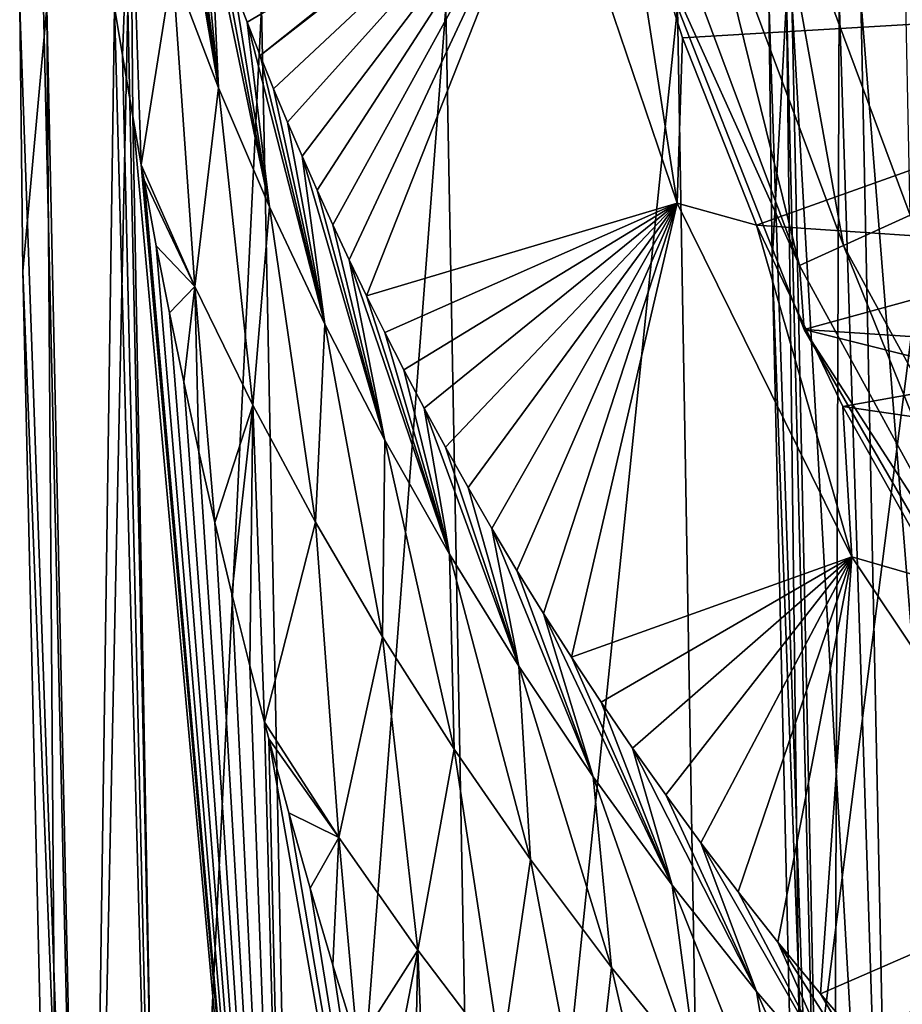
# Model space of a CAD drawing. Header units: metres. Extents: x 26 to 263, y -109 to 109.
# Tile 362 of 656: x 72.83 to 76.72, y -8.61 to -4.28. Entities that reach past the tile are written whole.
import ezdxf

# ---------------------------------------------------------------- set-up
doc = ezdxf.new("R2010")
doc.units = ezdxf.units.M
doc.layers.add('solid_500750', color=7, linetype='CONTINUOUS')

msp = doc.modelspace()

# ---------------------------------------------------------------- linework, layer by layer
at = {"layer": 'solid_500750'}
for points in [[(75.577553, -3.831817, 38), (79.307686, -3.163174, 38), (79.988983, -4.624416, 38)], [(73.707367, -4.575527, 5.672828), (73.533424, -3.435564, 6.13931), (73.491096, -3.300596, 5.935751)], [(73.503822, -4.043635, 4.864589), (73.707367, -4.575527, 5.672828), (73.491096, -3.300596, 5.935751)], [(73.707367, -4.575527, 5.672828), (73.578072, -3.573297, 6.347528), (73.533424, -3.435564, 6.13931)], [(73.890221, -4.432277, 7.65378), (73.949615, -4.579252, 7.878389), (75.169212, -3.438, 36.392689)], [(74.744789, -3.749998, 27.003979), (73.890221, -4.432277, 7.65378), (75.169212, -3.438, 36.392689)], [(73.949615, -4.579252, 7.878389), (74.011093, -4.726884, 8.10433), (75.169212, -3.438, 36.392689)], [(74.011093, -4.726884, 8.10433), (74.074905, -4.875658, 8.332327), (75.169212, -3.438, 36.392689)], [(74.074905, -4.875658, 8.332327), (74.141502, -5.026431, 8.563562), (75.169212, -3.438, 36.392689)], [(74.141502, -5.026431, 8.563562), (74.210739, -5.178614, 8.797345), (75.169212, -3.438, 36.392689)], [(74.210739, -5.178614, 8.797345), (74.283173, -5.333241, 9.035123), (75.169212, -3.438, 36.392689)], [(74.283173, -5.333241, 9.035123), (74.359474, -5.49142, 9.278515), (75.169212, -3.438, 36.392689)], [(74.359474, -5.49142, 9.278515), (75.72773, -5.083342, 36.392689), (75.169212, -3.438, 36.392689)], [(75.72773, -5.083342, 36.392689), (75.482033, -3.505652, 38), (75.169212, -3.438, 36.392689)], [(76.653595, -3.499902, 52.736504), (77.301956, -5.151906, 52.736504), (76.76001, -3.467078, 52.876362)], [(73.320152, -3.502995, 4.05391), (73.249413, -4.219899, 3.536695), (73.283775, -4.432708, 3.667282)], [(73.320152, -3.502995, 4.05391), (73.283775, -4.432708, 3.667282), (73.329124, -4.700873, 3.832285)], [(73.320152, -3.502995, 4.05391), (73.329124, -4.700873, 3.832285), (73.366844, -4.914163, 3.963828)], [(73.320152, -3.502995, 4.05391), (73.366844, -4.914163, 3.963828), (73.503822, -4.043635, 4.864589)], [(75.482033, -3.505652, 38), (75.751495, -4.35441, 38), (78.909966, -4.166766, 38)], [(75.72773, -5.083342, 36.392689), (75.751495, -4.35441, 38), (75.482033, -3.505652, 38)], [(76.4599, -5.270186, 45.296143), (76.137871, -3.483036, 48.939133), (75.827339, -3.574216, 45.296143)], [(76.137871, -3.483036, 48.939133), (76.754295, -5.135742, 48.939133), (76.729042, -3.906927, 52.566944)], [(76.4599, -5.270186, 45.296143), (76.754295, -5.135742, 48.939133), (76.137871, -3.483036, 48.939133)], [(76.653595, -3.499902, 52.736504), (76.729042, -3.906927, 52.566944), (77.230377, -5.129703, 52.566944)], [(76.653595, -3.499902, 52.736504), (77.230377, -5.129703, 52.566944), (77.301956, -5.151906, 52.736504)], [(73.707367, -4.575527, 5.672828), (73.624901, -3.713141, 6.559336), (73.578072, -3.573297, 6.347528)], [(75.827339, -3.574216, 45.296143), (75.623474, -3.634077, 41.644981), (76.266632, -5.35845, 41.644981)], [(76.4599, -5.270186, 45.296143), (75.827339, -3.574216, 45.296143), (76.266632, -5.35845, 41.644981)], [(76.266632, -5.35845, 41.644981), (75.623474, -3.634077, 41.644981), (75.577553, -3.831817, 38)], [(73.707367, -4.575527, 5.672828), (73.673759, -3.854384, 6.773567), (73.624901, -3.713141, 6.559336)], [(74.744789, -3.749998, 27.003979), (73.777893, -4.141376, 7.210057), (73.833, -4.286326, 7.430966)], [(74.744789, -3.749998, 27.003979), (73.833, -4.286326, 7.430966), (73.890221, -4.432277, 7.65378)], [(73.930954, -5.099804, 6.477606), (73.724785, -3.997283, 6.990749), (73.673759, -3.854384, 6.773567)], [(73.707367, -4.575527, 5.672828), (73.930954, -5.099804, 6.477606), (73.673759, -3.854384, 6.773567)], [(76.287407, -5.640489, 38), (75.577553, -3.831817, 38), (79.988983, -4.624416, 38)], [(76.266632, -5.35845, 41.644981), (75.577553, -3.831817, 38), (76.287407, -5.640489, 38)], [(73.930954, -5.099804, 6.477606), (73.777893, -4.141376, 7.210057), (73.724785, -3.997283, 6.990749)], [(73.603035, -5.449765, 4.771013), (73.503822, -4.043635, 4.864589), (73.366844, -4.914163, 3.963828)], [(73.603035, -5.449765, 4.771013), (73.707367, -4.575527, 5.672828), (73.503822, -4.043635, 4.864589)], [(73.930954, -5.099804, 6.477606), (73.833, -4.286326, 7.430966), (73.777893, -4.141376, 7.210057)], [(75.751495, -4.35441, 38), (76.076569, -5.1799, 38), (78.909966, -4.166766, 38)], [(76.076569, -5.1799, 38), (79.595352, -5.418266, 38), (78.909966, -4.166766, 38)], [(76.14537, -5.337976), (76.131165, -4.185025), (76.208839, -4.185025, 1.355676)], [(76.410553, -12.495015, -1.52578), (76.131165, -4.185025), (76.14537, -5.337976)], [(76.232704, -4.185025, -1.549194), (76.131165, -4.185025), (76.410553, -12.495015, -1.52578)], [(76.310547, -12.495015), (76.14537, -5.337976), (76.208839, -4.185025, 1.355676)], [(76.410553, -12.495015, 1.52578), (76.208839, -4.185025, 1.355676), (76.440857, -4.185025, 2.693607)], [(76.410553, -12.495015, 1.52578), (76.310547, -12.495015), (76.208839, -4.185025, 1.355676)], [(76.232704, -4.185025, -1.549194), (76.410553, -12.495015, -1.52578), (76.708855, -12.495015, -3.025454)], [(76.535583, -4.185025, -3.071881), (76.232704, -4.185025, -1.549194), (76.708855, -12.495015, -3.025454)], [(76.708855, -12.495015, 3.025454), (76.410553, -12.495015, 1.52578), (76.440857, -4.185025, 2.693607)], [(76.708855, -12.495015, 3.025454), (76.440857, -4.185025, 2.693607), (76.824181, -4.185025, 3.99628)], [(76.535583, -4.185025, -3.071881), (76.708855, -12.495015, -3.025454), (77.200348, -12.495015, -4.473361)], [(77.034622, -4.185025, -4.542007), (76.535583, -4.185025, -3.071881), (77.200348, -12.495015, -4.473361)], [(77.200348, -12.495015, 4.473361), (76.708855, -12.495015, 3.025454), (76.824181, -4.185025, 3.99628)], [(72.845688, -5.383556), (72.83136, -4.220759), (72.950966, -4.220759, -1.901135)], [(73.128448, -12.601707, 1.862553), (72.83136, -4.220759), (72.845688, -5.383556)], [(73.128448, -12.601707, 1.862553), (72.936272, -4.220759, 1.780962), (72.83136, -4.220759)], [(73.012268, -12.601707), (72.845688, -5.383556), (72.950966, -4.220759, -1.901135)], [(73.128448, -12.601707, 1.862553), (73.249413, -4.219899, 3.536695), (72.936272, -4.220759, 1.780962)], [(73.130455, -12.601707, -1.878461), (72.950966, -4.220759, -1.901135), (73.307907, -4.220759, -3.772288)], [(73.130455, -12.601707, -1.878461), (73.012268, -12.601707), (72.950966, -4.220759, -1.901135)], [(73.128448, -12.601707, 1.862553), (73.475197, -12.601707, 3.69623), (73.249413, -4.219899, 3.536695)], [(73.483139, -12.601707, -3.727297), (73.130455, -12.601707, -1.878461), (73.307907, -4.220759, -3.772288)], [(73.475197, -12.601707, 3.69623), (73.283775, -4.432708, 3.667282), (73.249413, -4.219899, 3.536695)], [(73.483139, -12.601707, -3.727297), (73.307907, -4.220759, -3.772288), (73.896553, -4.220759, -5.58395)], [(74.064758, -12.601707, -5.517352), (73.483139, -12.601707, -3.727297), (73.896553, -4.220759, -5.58395)], [(74.064758, -12.601707, -5.517352), (73.896553, -4.220759, -5.58395), (74.707619, -4.220759, -7.307549)], [(74.86615, -12.601707, -7.220394), (74.064758, -12.601707, -5.517352), (74.707619, -4.220759, -7.307549)], [(74.86615, -12.601707, -7.220394), (74.707619, -4.220759, -7.307549), (75.72831, -4.220759, -8.915904)], [(75.874672, -12.601707, -8.809566), (74.86615, -12.601707, -7.220394), (75.72831, -4.220759, -8.915904)], [(75.874672, -12.601707, -8.809566), (75.72831, -4.220759, -8.915904), (76.942535, -4.220759, -10.38365)], [(77.074417, -12.601707, -10.259808), (75.874672, -12.601707, -8.809566), (76.942535, -4.220759, -10.38365)], [(74.174789, -5.616837, 7.278009), (73.890221, -4.432277, 7.65378), (73.833, -4.286326, 7.430966)], [(73.930954, -5.099804, 6.477606), (74.174789, -5.616837, 7.278009), (73.833, -4.286326, 7.430966)], [(75.72773, -5.083342, 36.392689), (76.076569, -5.1799, 38), (75.751495, -4.35441, 38)], [(73.475197, -12.601707, 3.69623), (73.329124, -4.700873, 3.832285), (73.283775, -4.432708, 3.667282)], [(74.174789, -5.616837, 7.278009), (73.949615, -4.579252, 7.878389), (73.890221, -4.432277, 7.65378)], [(73.603035, -5.449765, 4.771013), (73.858749, -5.973842, 5.572604), (73.707367, -4.575527, 5.672828)], [(73.858749, -5.973842, 5.572604), (73.930954, -5.099804, 6.477606), (73.707367, -4.575527, 5.672828)], [(74.174789, -5.616837, 7.278009), (74.011093, -4.726884, 8.10433), (73.949615, -4.579252, 7.878389)], [(76.287407, -5.640489, 38), (79.988983, -4.624416, 38), (80.913719, -5.945222, 38)], [(74.047127, -12.601707, 5.472602), (73.366844, -4.914163, 3.963828), (73.329124, -4.700873, 3.832285)], [(73.475197, -12.601707, 3.69623), (74.047127, -12.601707, 5.472602), (73.329124, -4.700873, 3.832285)], [(74.174789, -5.616837, 7.278009), (74.074905, -4.875658, 8.332327), (74.011093, -4.726884, 8.10433)], [(74.439072, -6.126632, 8.073171), (74.141502, -5.026431, 8.563562), (74.074905, -4.875658, 8.332327)], [(74.174789, -5.616837, 7.278009), (74.439072, -6.126632, 8.073171), (74.074905, -4.875658, 8.332327)], [(74.047127, -12.601707, 5.472602), (73.378906, -4.980708, 4.0049), (73.366844, -4.914163, 3.963828)], [(73.603035, -5.449765, 4.771013), (73.366844, -4.914163, 3.963828), (73.378906, -4.980708, 4.0049)], [(74.047127, -12.601707, 5.472602), (73.433151, -5.270739, 4.184121), (73.378906, -4.980708, 4.0049)], [(73.603035, -5.449765, 4.771013), (73.378906, -4.980708, 4.0049), (73.433151, -5.270739, 4.184121)], [(74.439072, -6.126632, 8.073171), (74.210739, -5.178614, 8.797345), (74.141502, -5.026431, 8.563562)], [(73.858749, -5.973842, 5.572604), (74.134323, -6.488299, 6.368702), (73.930954, -5.099804, 6.477606)], [(74.134323, -6.488299, 6.368702), (74.174789, -5.616837, 7.278009), (73.930954, -5.099804, 6.477606)], [(74.359474, -5.49142, 9.278515), (74.439537, -5.652506, 9.52684), (75.72773, -5.083342, 36.392689)], [(74.439537, -5.652506, 9.52684), (74.523918, -5.817289, 9.781032), (75.72773, -5.083342, 36.392689)], [(74.523918, -5.817289, 9.781032), (74.613014, -5.986108, 10.041667), (75.72773, -5.083342, 36.392689)], [(74.613014, -5.986108, 10.041667), (74.706879, -6.158577, 10.30844), (75.72773, -5.083342, 36.392689)], [(74.706879, -6.158577, 10.30844), (74.806099, -6.335327, 10.581882), (75.72773, -5.083342, 36.392689)], [(74.806099, -6.335327, 10.581882), (74.910866, -6.516163, 10.862069), (75.72773, -5.083342, 36.392689)], [(74.910866, -6.516163, 10.862069), (75.021461, -6.701039, 11.148971), (75.72773, -5.083342, 36.392689)], [(75.021461, -6.701039, 11.148971), (75.138474, -6.890417, 11.442808), (75.72773, -5.083342, 36.392689)], [(75.138474, -6.890417, 11.442808), (75.261971, -7.083766, 11.743492), (75.72773, -5.083342, 36.392689)], [(75.261971, -7.083766, 11.743492), (76.496231, -6.641706, 36.392689), (75.72773, -5.083342, 36.392689)], [(76.496231, -6.641706, 36.392689), (76.076569, -5.1799, 38), (75.72773, -5.083342, 36.392689)], [(77.327385, -6.858871, 45.296143), (76.754295, -5.135742, 48.939133), (76.4599, -5.270186, 45.296143)], [(74.439072, -6.126632, 8.073171), (74.283173, -5.333241, 9.035123), (74.210739, -5.178614, 8.797345)], [(76.076569, -5.1799, 38), (76.457024, -5.979106, 38), (79.595352, -5.418266, 38)], [(76.496231, -6.641706, 36.392689), (76.457024, -5.979106, 38), (76.076569, -5.1799, 38)], [(74.047127, -12.601707, 5.472602), (73.491425, -5.56713, 4.367651), (73.433151, -5.270739, 4.184121)], [(73.603035, -5.449765, 4.771013), (73.433151, -5.270739, 4.184121), (73.491425, -5.56713, 4.367651)], [(76.4599, -5.270186, 45.296143), (76.266632, -5.35845, 41.644981), (77.148643, -6.973742, 41.644981)], [(77.327385, -6.858871, 45.296143), (76.4599, -5.270186, 45.296143), (77.148643, -6.973742, 41.644981)], [(74.724037, -6.628993, 8.862226), (74.359474, -5.49142, 9.278515), (74.283173, -5.333241, 9.035123)], [(74.439072, -6.126632, 8.073171), (74.724037, -6.628993, 8.862226), (74.283173, -5.333241, 9.035123)], [(76.410553, -12.495015, -1.52578), (76.14537, -5.337976), (76.310547, -12.495015)], [(77.148643, -6.973742, 41.644981), (76.266632, -5.35845, 41.644981), (76.287407, -5.640489, 38)], [(73.128448, -12.601707, 1.862553), (72.845688, -5.383556), (73.012268, -12.601707)], [(76.457024, -5.979106, 38), (80.454613, -6.562478, 38), (79.595352, -5.418266, 38)], [(73.603035, -5.449765, 4.771013), (73.491425, -5.56713, 4.367651), (73.554092, -5.87072, 4.555857)], [(73.603035, -5.449765, 4.771013), (73.554092, -5.87072, 4.555857), (73.620743, -6.178446, 4.746897)], [(73.603035, -5.449765, 4.771013), (73.620743, -6.178446, 4.746897), (73.691399, -6.489763, 4.940329)], [(73.603035, -5.449765, 4.771013), (73.691399, -6.489763, 4.940329), (73.858749, -5.973842, 5.572604)], [(74.724037, -6.628993, 8.862226), (74.439537, -5.652506, 9.52684), (74.359474, -5.49142, 9.278515)], [(74.047127, -12.601707, 5.472602), (73.554092, -5.87072, 4.555857), (73.491425, -5.56713, 4.367651)], [(74.134323, -6.488299, 6.368702), (74.429901, -6.993316, 7.158601), (74.174789, -5.616837, 7.278009)], [(74.429901, -6.993316, 7.158601), (74.439072, -6.126632, 8.073171), (74.174789, -5.616837, 7.278009)], [(74.724037, -6.628993, 8.862226), (74.523918, -5.817289, 9.781032), (74.439537, -5.652506, 9.52684)], [(76.287407, -5.640489, 38), (80.913719, -5.945222, 38), (82.053802, -7.085431, 38)], [(77.258896, -7.323161, 38), (76.287407, -5.640489, 38), (82.053802, -7.085431, 38)], [(77.148643, -6.973742, 41.644981), (76.287407, -5.640489, 38), (77.258896, -7.323161, 38)], [(74.724037, -6.628993, 8.862226), (74.613014, -5.986108, 10.041667), (74.523918, -5.817289, 9.781032)], [(74.047127, -12.601707, 5.472602), (73.620743, -6.178446, 4.746897), (73.554092, -5.87072, 4.555857)], [(73.858749, -5.973842, 5.572604), (73.691399, -6.489763, 4.940329), (73.766235, -6.804693, 5.136168)], [(73.858749, -5.973842, 5.572604), (73.766235, -6.804693, 5.136168), (73.845139, -7.122142, 5.333715)], [(73.858749, -5.973842, 5.572604), (73.845139, -7.122142, 5.333715), (73.908928, -7.369033, 5.48738)], [(73.858749, -5.973842, 5.572604), (73.908928, -7.369033, 5.48738), (74.134323, -6.488299, 6.368702)], [(76.457024, -5.979106, 38), (76.893539, -6.7552, 38), (80.454613, -6.562478, 38)], [(76.496231, -6.641706, 36.392689), (76.893539, -6.7552, 38), (76.457024, -5.979106, 38)], [(75.029953, -7.12359, 9.644291), (74.706879, -6.158577, 10.30844), (74.613014, -5.986108, 10.041667)], [(74.724037, -6.628993, 8.862226), (75.029953, -7.12359, 9.644291), (74.613014, -5.986108, 10.041667)], [(74.429901, -6.993316, 7.158601), (74.745605, -7.488778, 7.941521), (74.439072, -6.126632, 8.073171)], [(74.745605, -7.488778, 7.941521), (74.724037, -6.628993, 8.862226), (74.439072, -6.126632, 8.073171)], [(75.029953, -7.12359, 9.644291), (74.806099, -6.335327, 10.581882), (74.706879, -6.158577, 10.30844)], [(74.047127, -12.601707, 5.472602), (73.691399, -6.489763, 4.940329), (73.620743, -6.178446, 4.746897)], [(75.029953, -7.12359, 9.644291), (74.910866, -6.516163, 10.862069), (74.806099, -6.335327, 10.581882)], [(74.047127, -12.601707, 5.472602), (73.766235, -6.804693, 5.136168), (73.691399, -6.489763, 4.940329)], [(74.236938, -7.877679, 6.273602), (74.134323, -6.488299, 6.368702), (73.908928, -7.369033, 5.48738)], [(74.236938, -7.877679, 6.273602), (74.429901, -6.993316, 7.158601), (74.134323, -6.488299, 6.368702)], [(75.357117, -7.609997, 10.418424), (75.021461, -6.701039, 11.148971), (74.910866, -6.516163, 10.862069)], [(75.029953, -7.12359, 9.644291), (75.357117, -7.609997, 10.418424), (74.910866, -6.516163, 10.862069)], [(75.081581, -7.974396, 8.716611), (75.029953, -7.12359, 9.644291), (74.724037, -6.628993, 8.862226)], [(74.745605, -7.488778, 7.941521), (75.081581, -7.974396, 8.716611), (74.724037, -6.628993, 8.862226)], [(75.261971, -7.083766, 11.743492), (75.392532, -7.281422, 12.051195), (76.496231, -6.641706, 36.392689)], [(75.392532, -7.281422, 12.051195), (75.530769, -7.483678, 12.366014), (76.496231, -6.641706, 36.392689)], [(75.530769, -7.483678, 12.366014), (75.676643, -7.689732, 12.687683), (76.496231, -6.641706, 36.392689)], [(75.676643, -7.689732, 12.687683), (75.831551, -7.900903, 13.01738), (76.496231, -6.641706, 36.392689)], [(75.831551, -7.900903, 13.01738), (75.996223, -8.117328, 13.355471), (76.496231, -6.641706, 36.392689)], [(75.996223, -8.117328, 13.355471), (76.170837, -8.338281, 13.701756), (76.496231, -6.641706, 36.392689)], [(76.170837, -8.338281, 13.701756), (76.358055, -8.566232, 14.058496), (76.496231, -6.641706, 36.392689)], [(76.358055, -8.566232, 14.058496), (77.461563, -8.086429, 36.392689), (76.496231, -6.641706, 36.392689)], [(77.461563, -8.086429, 36.392689), (76.893539, -6.7552, 38), (76.496231, -6.641706, 36.392689)], [(75.357117, -7.609997, 10.418424), (75.138474, -6.890417, 11.442808), (75.021461, -6.701039, 11.148971)], [(74.047127, -12.601707, 5.472602), (73.845139, -7.122142, 5.333715), (73.766235, -6.804693, 5.136168)], [(75.705864, -8.087703, 11.183615), (75.261971, -7.083766, 11.743492), (75.138474, -6.890417, 11.442808)], [(75.357117, -7.609997, 10.418424), (75.705864, -8.087703, 11.183615), (75.138474, -6.890417, 11.442808)], [(74.236938, -7.877679, 6.273602), (74.584747, -8.374177, 7.051666), (74.429901, -6.993316, 7.158601)], [(74.584747, -8.374177, 7.051666), (74.745605, -7.488778, 7.941521), (74.429901, -6.993316, 7.158601)], [(75.705864, -8.087703, 11.183615), (75.392532, -7.281422, 12.051195), (75.261971, -7.083766, 11.743492)], [(74.047127, -12.601707, 5.472602), (73.908928, -7.369033, 5.48738), (73.845139, -7.122142, 5.333715)], [(75.437988, -8.449758, 9.482945), (75.357117, -7.609997, 10.418424), (75.029953, -7.12359, 9.644291)], [(75.081581, -7.974396, 8.716611), (75.437988, -8.449758, 9.482945), (75.029953, -7.12359, 9.644291)], [(75.705864, -8.087703, 11.183615), (75.530769, -7.483678, 12.366014), (75.392532, -7.281422, 12.051195)], [(74.047127, -12.601707, 5.472602), (73.928444, -7.44295, 5.533404), (73.908928, -7.369033, 5.48738)], [(74.236938, -7.877679, 6.273602), (73.908928, -7.369033, 5.48738), (73.928444, -7.44295, 5.533404)], [(74.835381, -12.601707, 7.16413), (74.01696, -7.769229, 5.736665), (73.928444, -7.44295, 5.533404)], [(74.236938, -7.877679, 6.273602), (73.928444, -7.44295, 5.533404), (74.01696, -7.769229, 5.736665)], [(74.047127, -12.601707, 5.472602), (74.835381, -12.601707, 7.16413), (73.928444, -7.44295, 5.533404)], [(74.584747, -8.374177, 7.051666), (74.952515, -8.858783, 7.821099), (74.745605, -7.488778, 7.941521)], [(74.952515, -8.858783, 7.821099), (75.081581, -7.974396, 8.716611), (74.745605, -7.488778, 7.941521)], [(76.076561, -8.556118, 11.938763), (75.676643, -7.689732, 12.687683), (75.530769, -7.483678, 12.366014)], [(75.705864, -8.087703, 11.183615), (76.076561, -8.556118, 11.938763), (75.530769, -7.483678, 12.366014)], [(75.81498, -8.914354, 10.239517), (75.705864, -8.087703, 11.183615), (75.357117, -7.609997, 10.418424)], [(75.437988, -8.449758, 9.482945), (75.81498, -8.914354, 10.239517), (75.357117, -7.609997, 10.418424)], [(76.076561, -8.556118, 11.938763), (75.831551, -7.900903, 13.01738), (75.676643, -7.689732, 12.687683)], [(74.835381, -12.601707, 7.16413), (74.110611, -8.100129, 5.942721), (74.01696, -7.769229, 5.736665)], [(74.236938, -7.877679, 6.273602), (74.01696, -7.769229, 5.736665), (74.110611, -8.100129, 5.942721)], [(74.236938, -7.877679, 6.273602), (74.110611, -8.100129, 5.942721), (74.211098, -8.440092, 6.154614)], [(74.236938, -7.877679, 6.273602), (74.211098, -8.440092, 6.154614), (74.319069, -8.790218, 6.372728)], [(74.236938, -7.877679, 6.273602), (74.319069, -8.790218, 6.372728), (74.584747, -8.374177, 7.051666)], [(76.469589, -9.014581, 12.682657), (75.996223, -8.117328, 13.355471), (75.831551, -7.900903, 13.01738)], [(76.076561, -8.556118, 11.938763), (76.469589, -9.014581, 12.682657), (75.831551, -7.900903, 13.01738)], [(74.952515, -8.858783, 7.821099), (75.340279, -9.331094, 8.580992), (75.081581, -7.974396, 8.716611)], [(75.340279, -9.331094, 8.580992), (75.437988, -8.449758, 9.482945), (75.081581, -7.974396, 8.716611)], [(74.835381, -12.601707, 7.16413), (74.211098, -8.440092, 6.154614), (74.110611, -8.100129, 5.942721)], [(76.212746, -9.367598, 10.985214), (76.076561, -8.556118, 11.938763), (75.705864, -8.087703, 11.183615)], [(75.81498, -8.914354, 10.239517), (76.212746, -9.367598, 10.985214), (75.705864, -8.087703, 11.183615)], [(76.358055, -8.566232, 14.058496), (76.558586, -8.800701, 14.426362), (77.461563, -8.086429, 36.392689)], [(76.558586, -8.800701, 14.426362), (76.77317, -9.041254, 14.804826), (77.461563, -8.086429, 36.392689)], [(76.469589, -9.014581, 12.682657), (76.170837, -8.338281, 13.701756), (75.996223, -8.117328, 13.355471)], [(76.885376, -9.462345, 13.413959), (76.358055, -8.566232, 14.058496), (76.170837, -8.338281, 13.701756)], [(76.469589, -9.014581, 12.682657), (76.885376, -9.462345, 13.413959), (76.170837, -8.338281, 13.701756)], [(74.584747, -8.374177, 7.051666), (74.319069, -8.790218, 6.372728), (74.435272, -9.151035, 6.597497)], [(74.584747, -8.374177, 7.051666), (74.435272, -9.151035, 6.597497), (74.561073, -9.524665, 6.830379)], [(74.584747, -8.374177, 7.051666), (74.561073, -9.524665, 6.830379), (74.640747, -9.753344, 6.972706)], [(74.584747, -8.374177, 7.051666), (74.640747, -9.753344, 6.972706), (74.952515, -8.858783, 7.821099)], [(74.835381, -12.601707, 7.16413), (74.319069, -8.790218, 6.372728), (74.211098, -8.440092, 6.154614)], [(75.340279, -9.331094, 8.580992), (75.748047, -9.790598, 9.330333), (75.437988, -8.449758, 9.482945)], [(75.748047, -9.790598, 9.330333), (75.81498, -8.914354, 10.239517), (75.437988, -8.449758, 9.482945)], [(76.63147, -9.808825, 11.718817), (76.469589, -9.014581, 12.682657), (76.076561, -8.556118, 11.938763)], [(76.212746, -9.367598, 10.985214), (76.63147, -9.808825, 11.718817), (76.076561, -8.556118, 11.938763)], [(76.885376, -9.462345, 13.413959), (76.558586, -8.800701, 14.426362), (76.358055, -8.566232, 14.058496)]]:
    msp.add_3dface(points, dxfattribs=at)

doc.saveas('drawing.dxf')
